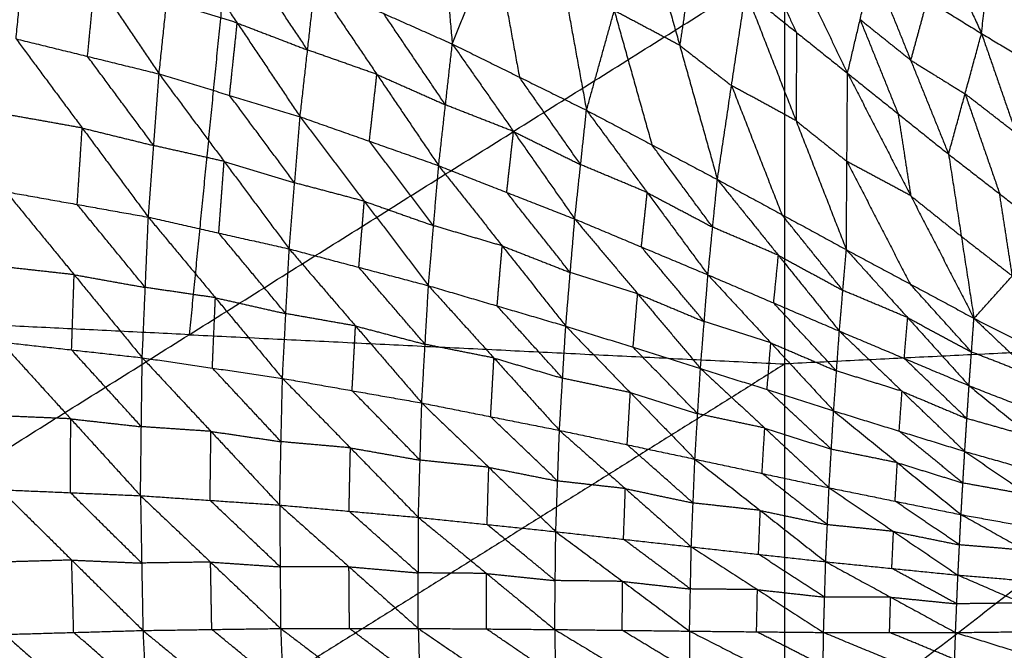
# Model space of a CAD drawing. Header units: millimetres. Extents: x -106 to 110, y -96 to 120.
# Tile 442 of 656: x -4.47 to 3.62, y -87.03 to -81.85. Entities that reach past the tile are written whole.
import ezdxf

# ---------------------------------------------------------------- set-up
doc = ezdxf.new("R2010")
doc.units = ezdxf.units.MM
doc.header["$MEASUREMENT"] = 0
doc.layers.add('Default', color=7, linetype='Continuous', true_color=0x000000)

msp = doc.modelspace()

# ---------------------------------------------------------------- linework, layer by layer
at = {"layer": 'Default'}
for points in [[(-1.125, -79.7146, 5.7453), (-1.0203, -80.881, 5.5409), (-0.9157, -82.0475, 5.3365)], [(2.6493, -80.2223, 4.1531), (3.0426, -81.0918, 4.7527), (3.436, -81.9614, 5.3523)], [(-0.9157, -82.0475, 5.3365), (-0.5715, -81.1824, 5.6506), (-0.2273, -80.3172, 5.9646)], [(-0.2273, -80.3172, 5.9646), (-0.0198, -81.4548, 5.8228), (0.1877, -82.5925, 5.681)], [(3.436, -81.9614, 5.3523), (3.5093, -81.2963, 4.7377), (3.5825, -80.6312, 4.1231)], [(3.5825, -80.6312, 4.1231), (3.9589, -81.5658, 4.7903), (4.3354, -82.5005, 5.4574)], [(-4.5031, -82.0051, 4.5064), (-4.4417, -81.3707, 4.5302), (-4.3802, -80.7362, 4.5541)], [(-4.3802, -80.7362, 4.5541), (-3.8537, -81.5149, 4.6398), (-3.3272, -82.2935, 4.7255)], [(1.6386, -80.8472, 5.1528), (1.9863, -81.5676, 5.947), (2.3341, -82.288, 6.7411)], [(0.1877, -82.5925, 5.681), (0.4158, -81.7735, 5.9435), (0.6439, -80.9546, 6.206)], [(0.6439, -80.9546, 6.206), (0.954, -82.0585, 6.1313), (1.2641, -83.1624, 6.0565)], [(1.8192, -87.9899, 12.0172), (6.3928, -84.4545, 10.5669), (10.9665, -80.919, 9.1165)], [(-3.3272, -82.2935, 4.7255), (-3.2642, -81.6985, 4.7469), (-3.2012, -81.1034, 4.7684)], [(-3.2012, -81.1034, 4.7684), (-2.6843, -81.8748, 4.8802), (-2.1674, -82.6463, 4.9921)], [(-2.7545, -81.1437, 9.1165), (-2.9168, -82.7911, 9.8417), (-3.079, -84.4385, 10.5669)], [(-0.5715, -81.1824, 5.6506), (-0.4677, -81.7512, 5.5796), (-0.364, -82.32, 5.5087)], [(1.0703, -81.2858, 6.3364), (1.0121, -81.6721, 6.2338), (0.954, -82.0585, 6.1313)], [(1.5676, -81.2321, 5.8098), (1.7415, -81.5923, 6.2069), (1.9154, -81.9525, 6.6039)], [(-2.1057, -82.0966, 5.0115), (-2.3641, -81.7108, 4.9556), (-2.6226, -81.3251, 4.8996)], [(-7.9772, -87.5087, 12.0172), (-3.079, -84.4385, 10.5669), (1.8192, -81.3684, 9.1165)], [(1.8192, -87.9899, 12.0172), (1.8192, -84.6791, 10.5669), (1.8192, -81.3684, 9.1165)], [(2.3341, -82.288, 6.7411), (2.4375, -81.8475, 5.9956), (2.5409, -81.407, 5.2501)], [(2.5409, -81.407, 5.2501), (2.8531, -82.1805, 6.1371), (3.1652, -82.9539, 7.024)], [(2.5409, -81.407, 5.2501), (2.9885, -81.6842, 5.3012), (3.436, -81.9614, 5.3523)], [(-3.9151, -82.1493, 4.6159), (-3.8844, -81.8321, 4.6279), (-3.8537, -81.5149, 4.6398)], [(-2.1674, -82.6463, 4.9921), (-2.1057, -82.0966, 5.0115), (-2.0439, -81.5469, 5.0309)], [(-2.0439, -81.5469, 5.0309), (-1.5359, -82.2976, 5.1667), (-1.0279, -83.0483, 5.3026)], [(-2.0439, -81.5469, 5.0309), (-1.4798, -81.7972, 5.1837), (-0.9157, -82.0475, 5.3365)], [(1.2641, -83.1624, 6.0565), (1.3803, -82.3897, 6.2616), (1.4966, -81.617, 6.4668)], [(1.4966, -81.617, 6.4668), (1.9104, -82.6781, 6.4605), (2.3243, -83.7391, 6.4542)], [(1.4966, -81.617, 6.4668), (1.9154, -81.9525, 6.6039), (2.3341, -82.288, 6.7411)], [(2.9885, -81.6842, 5.3012), (2.9208, -81.9323, 5.7191), (2.8531, -82.1805, 6.1371)], [(-2.6843, -81.8748, 4.8802), (-2.9743, -81.7867, 4.8136), (-3.2642, -81.6985, 4.7469)], [(-0.9718, -82.5479, 5.3196), (-1.2258, -82.1726, 5.2516), (-1.4798, -81.7972, 5.1837)], [(0.4158, -81.7735, 5.9435), (0.5709, -82.3255, 5.9061), (0.7259, -82.8774, 5.8687)], [(0.954, -82.0585, 6.1313), (0.6849, -81.916, 6.0374), (0.4158, -81.7735, 5.9435)], [(2.4375, -81.8475, 5.9956), (2.5936, -82.2342, 6.4391), (2.7496, -82.621, 6.8826)], [(2.8531, -82.1805, 6.1371), (2.6453, -82.014, 6.0663), (2.4375, -81.8475, 5.9956)], [(-2.7473, -82.4699, 4.8588), (-2.7158, -82.1724, 4.8695), (-2.6843, -81.8748, 4.8802)], [(-2.6843, -81.8748, 4.8802), (-2.395, -81.9857, 4.9459), (-2.1057, -82.0966, 5.0115)], [(-4.5031, -82.0051, 4.5064), (-3.959, -82.7385, 4.6862), (-3.415, -83.4719, 4.8659)], [(-4.5031, -82.0051, 4.5064), (-3.9151, -82.1493, 4.6159), (-3.3272, -82.2935, 4.7255)], [(1.9154, -81.9525, 6.6039), (1.9129, -82.3153, 6.5322), (1.9104, -82.6781, 6.4605)], [(3.1652, -82.9539, 7.024), (3.3006, -82.4576, 6.1882), (3.436, -81.9614, 5.3523)], [(3.436, -81.9614, 5.3523), (3.7205, -82.7835, 6.3323), (4.005, -83.6057, 7.3124)], [(3.436, -81.9614, 5.3523), (3.8857, -82.2309, 5.4049), (4.3354, -82.5005, 5.4574)], [(-1.0279, -83.0483, 5.3026), (-0.9718, -82.5479, 5.3196), (-0.9157, -82.0475, 5.3365)], [(-0.9157, -82.0475, 5.3365), (-0.4122, -82.7674, 5.4946), (0.0913, -83.4873, 5.6527)], [(-0.9157, -82.0475, 5.3365), (-0.364, -82.32, 5.5087), (0.1877, -82.5925, 5.681)], [(0.954, -82.0585, 6.1313), (1.1672, -82.2241, 6.1964), (1.3803, -82.3897, 6.2616)], [(-3.3711, -82.8827, 4.7957), (-3.6431, -82.516, 4.7058), (-3.9151, -82.1493, 4.6159)], [(-1.5359, -82.2976, 5.1667), (-1.8208, -82.1971, 5.0891), (-2.1057, -82.0966, 5.0115)], [(2.8531, -82.1805, 6.1371), (3.0768, -82.319, 6.1626), (3.3006, -82.4576, 6.1882)], [(-3.415, -83.4719, 4.8659), (-3.3711, -82.8827, 4.7957), (-3.3272, -82.2935, 4.7255)], [(-3.3272, -82.2935, 4.7255), (-2.7919, -83.0134, 4.9238), (-2.2566, -83.7332, 5.1221)], [(-3.3272, -82.2935, 4.7255), (-2.7473, -82.4699, 4.8588), (-2.1674, -82.6463, 4.9921)], [(-1.5977, -82.8473, 5.1474), (-1.5668, -82.5724, 5.157), (-1.5359, -82.2976, 5.1667)], [(-1.5359, -82.2976, 5.1667), (-1.2539, -82.4227, 5.2431), (-0.9718, -82.5479, 5.3196)], [(0.1395, -83.0399, 5.6668), (-0.1122, -82.68, 5.5878), (-0.364, -82.32, 5.5087)], [(2.3243, -83.7391, 6.4542), (2.3292, -83.0136, 6.5977), (2.3341, -82.288, 6.7411)], [(2.3341, -82.288, 6.7411), (2.7496, -82.621, 6.8826), (3.1652, -82.9539, 7.024)], [(2.3341, -82.288, 6.7411), (2.8539, -83.296, 6.8007), (3.3736, -84.3039, 6.8603)], [(1.3803, -82.3897, 6.2616), (1.5873, -82.9202, 6.2585), (1.7942, -83.4507, 6.2554)], [(1.9104, -82.6781, 6.4605), (1.6454, -82.5339, 6.3611), (1.3803, -82.3897, 6.2616)], [(-2.212, -83.1897, 5.0571), (-2.4796, -82.8298, 4.9579), (-2.7473, -82.4699, 4.8588)], [(3.3006, -82.4576, 6.1882), (3.4428, -82.8687, 6.6782), (3.5851, -83.2798, 7.1682)], [(3.7205, -82.7835, 6.3323), (3.5106, -82.6206, 6.2602), (3.3006, -82.4576, 6.1882)], [(-0.4122, -82.7674, 5.4946), (-0.692, -82.6577, 5.4071), (-0.9718, -82.5479, 5.3196)], [(-3.959, -82.7385, 4.6862), (-4.2516, -82.6862, 4.6336), (-4.5441, -82.634, 4.581)], [(-2.2566, -83.7332, 5.1221), (-2.212, -83.1897, 5.0571), (-2.1674, -82.6463, 4.9921)], [(-2.1674, -82.6463, 4.9921), (-1.6394, -83.341, 5.2069), (-1.1115, -84.0357, 5.4217)], [(-2.1674, -82.6463, 4.9921), (-1.5977, -82.8473, 5.1474), (-1.0279, -83.0483, 5.3026)], [(0.0913, -83.4873, 5.6527), (0.1395, -83.0399, 5.6668), (0.1877, -82.5925, 5.681)], [(0.1877, -82.5925, 5.681), (0.6871, -83.2695, 5.8578), (1.1866, -83.9465, 6.0347)], [(0.1877, -82.5925, 5.681), (0.7259, -82.8774, 5.8687), (1.2641, -83.1624, 6.0565)], [(2.7496, -82.621, 6.8826), (2.8017, -82.9585, 6.8416), (2.8539, -83.296, 6.8007)], [(-4, -83.3673, 4.7607), (-3.9795, -83.0529, 4.7234), (-3.959, -82.7385, 4.6862)], [(-3.959, -82.7385, 4.6862), (-3.6651, -82.8106, 4.7409), (-3.3711, -82.8827, 4.7957)], [(1.9104, -82.6781, 6.4605), (2.1198, -82.8458, 6.5291), (2.3292, -83.0136, 6.5977)], [(-0.4683, -83.2678, 5.4776), (-0.4402, -83.0176, 5.4861), (-0.4122, -82.7674, 5.4946)], [(-0.4122, -82.7674, 5.4946), (-0.1363, -82.9037, 5.5807), (0.1395, -83.0399, 5.6668)], [(-2.7919, -83.0134, 4.9238), (-3.0815, -82.948, 4.8597), (-3.3711, -82.8827, 4.7957)], [(-1.0697, -83.542, 5.3622), (-1.3337, -83.1946, 5.2548), (-1.5977, -82.8473, 5.1474)], [(1.2253, -83.5544, 6.0456), (0.9756, -83.2159, 5.9572), (0.7259, -82.8774, 5.8687)], [(3.1652, -82.9539, 7.024), (3.2694, -83.6289, 6.9422), (3.3736, -84.3039, 6.8603)], [(3.1652, -82.9539, 7.024), (3.5851, -83.2798, 7.1682), (4.005, -83.6057, 7.3124)], [(-2.8358, -83.6025, 4.994), (-2.8139, -83.3079, 4.9589), (-2.7919, -83.0134, 4.9238)], [(-2.7919, -83.0134, 4.9238), (-2.502, -83.1015, 4.9904), (-2.212, -83.1897, 5.0571)], [(-1.1115, -84.0357, 5.4217), (-1.0697, -83.542, 5.3622), (-1.0279, -83.0483, 5.3026)], [(-1.0279, -83.0483, 5.3026), (-0.5053, -83.7082, 5.5317), (0.0173, -84.3681, 5.7607)], [(-1.0279, -83.0483, 5.3026), (-0.4683, -83.2678, 5.4776), (0.0913, -83.4873, 5.6527)], [(0.6871, -83.2695, 5.8578), (0.4133, -83.1547, 5.7623), (0.1395, -83.0399, 5.6668)], [(2.3292, -83.0136, 6.5977), (2.5891, -83.5175, 6.6275), (2.8489, -84.0215, 6.6573)], [(2.8539, -83.296, 6.8007), (2.5915, -83.1548, 6.6992), (2.3292, -83.0136, 6.5977)], [(-1.6394, -83.341, 5.2069), (-1.9257, -83.2653, 5.132), (-2.212, -83.1897, 5.0571)], [(1.1866, -83.9465, 6.0347), (1.2253, -83.5544, 6.0456), (1.2641, -83.1624, 6.0565)], [(1.2641, -83.1624, 6.0565), (1.7657, -83.7858, 6.2479), (2.2673, -84.4092, 6.4392)], [(1.2641, -83.1624, 6.0565), (1.7942, -83.4507, 6.2554), (2.3243, -83.7391, 6.4542)], [(-4.5851, -83.2628, 4.6555), (-4.0252, -83.9454, 4.918), (-3.4654, -84.6281, 5.1805)], [(-4.5851, -83.2628, 4.6555), (-4, -83.3673, 4.7607), (-3.415, -83.4719, 4.8659)], [(0.0543, -83.9277, 5.7067), (-0.207, -83.5977, 5.5922), (-0.4683, -83.2678, 5.4776)], [(0.6389, -83.7169, 5.8437), (0.663, -83.4932, 5.8508), (0.6871, -83.2695, 5.8578)], [(0.6871, -83.2695, 5.8578), (0.9562, -83.4119, 5.9517), (1.2253, -83.5544, 6.0456)], [(2.8539, -83.296, 6.8007), (3.0616, -83.4625, 6.8714), (3.2694, -83.6289, 6.9422)], [(3.6893, -83.9548, 7.0863), (3.6372, -83.6173, 7.1273), (3.5851, -83.2798, 7.1682)], [(-3.4402, -84.05, 5.0232), (-3.7201, -83.7087, 4.8919), (-4, -83.3673, 4.7607)], [(-1.6841, -83.8844, 5.2719), (-1.6618, -83.6127, 5.2394), (-1.6394, -83.341, 5.2069)], [(-1.6394, -83.341, 5.2069), (-1.3546, -83.4415, 5.2846), (-1.0697, -83.542, 5.3622)], [(-3.4654, -84.6281, 5.1805), (-3.4402, -84.05, 5.0232), (-3.415, -83.4719, 4.8659)], [(-3.415, -83.4719, 4.8659), (-2.8636, -84.1348, 5.1392), (-2.3123, -84.7978, 5.4126)], [(-3.415, -83.4719, 4.8659), (-2.8358, -83.6025, 4.994), (-2.2566, -83.7332, 5.1221)], [(2.2958, -84.0742, 6.4467), (2.045, -83.7625, 6.3511), (1.7942, -83.4507, 6.2554)], [(-0.5053, -83.7082, 5.5317), (-0.7875, -83.6251, 5.4469), (-1.0697, -83.542, 5.3622)], [(0.0173, -84.3681, 5.7607), (0.0543, -83.9277, 5.7067), (0.0913, -83.4873, 5.6527)], [(0.0913, -83.4873, 5.6527), (0.6082, -84.1016, 5.8921), (1.125, -84.7159, 6.1316)], [(0.0913, -83.4873, 5.6527), (0.6389, -83.7169, 5.8437), (1.1866, -83.9465, 6.0347)], [(-2.2845, -84.2655, 5.2673), (-2.5601, -83.934, 5.1307), (-2.8358, -83.6025, 4.994)], [(1.7657, -83.7858, 6.2479), (1.4955, -83.6701, 6.1467), (1.2253, -83.5544, 6.0456)], [(3.2694, -83.6289, 6.9422), (3.4793, -83.7919, 7.0143), (3.6893, -83.9548, 7.0863)], [(3.3736, -84.3039, 6.8603), (3.6893, -83.9548, 7.0863), (4.005, -83.6057, 7.3124)], [(-0.5471, -84.2019, 5.5912), (-0.5262, -83.955, 5.5614), (-0.5053, -83.7082, 5.5317)], [(-0.5053, -83.7082, 5.5317), (-0.2255, -83.8179, 5.6192), (0.0543, -83.9277, 5.7067)], [(-2.3123, -84.7978, 5.4126), (-2.2845, -84.2655, 5.2673), (-2.2566, -83.7332, 5.1221)], [(-2.2566, -83.7332, 5.1221), (-1.7117, -84.3667, 5.4043), (-1.1668, -85.0002, 5.6865)], [(-2.2566, -83.7332, 5.1221), (-1.6841, -83.8844, 5.2719), (-1.1115, -84.0357, 5.4217)], [(1.1558, -84.3312, 6.0831), (0.8974, -84.024, 5.9634), (0.6389, -83.7169, 5.8437)], [(1.7269, -84.1779, 6.237), (1.7463, -83.9818, 6.2424), (1.7657, -83.7858, 6.2479)], [(1.7657, -83.7858, 6.2479), (2.0308, -83.93, 6.3473), (2.2958, -84.0742, 6.4467)], [(2.2673, -84.4092, 6.4392), (2.2958, -84.0742, 6.4467), (2.3243, -83.7391, 6.4542)], [(2.3243, -83.7391, 6.4542), (2.8289, -84.2986, 6.6522), (3.3336, -84.8581, 6.8501)], [(2.3243, -83.7391, 6.4542), (2.8489, -84.0215, 6.6573), (3.3736, -84.3039, 6.8603)], [(-4.0252, -83.9454, 4.918), (-4.3156, -83.9131, 4.8706), (-4.606, -83.8807, 4.8233)], [(-4.0462, -84.5634, 5.0858), (-4.0357, -84.2544, 5.0019), (-4.0252, -83.9454, 4.918)], [(-4.0252, -83.9454, 4.918), (-3.7327, -83.9977, 4.9706), (-3.4402, -84.05, 5.0232)], [(-1.1392, -84.5179, 5.5541), (-1.4116, -84.2012, 5.413), (-1.6841, -83.8844, 5.2719)], [(0.6082, -84.1016, 5.8921), (0.3312, -84.0147, 5.7994), (0.0543, -83.9277, 5.7067)], [(1.125, -84.7159, 6.1316), (1.1558, -84.3312, 6.0831), (1.1866, -83.9465, 6.0347)], [(1.1866, -83.9465, 6.0347), (1.7033, -84.5056, 6.2798), (2.22, -85.0648, 6.5249)], [(1.1866, -83.9465, 6.0347), (1.7269, -84.1779, 6.237), (2.2673, -84.4092, 6.4392)], [(-1.1668, -85.0002, 5.6865), (-1.1392, -84.5179, 5.5541), (-1.1115, -84.0357, 5.4217)], [(-1.1115, -84.0357, 5.4217), (-0.5731, -84.6306, 5.71), (-0.0347, -85.2256, 5.9983)], [(-1.1115, -84.0357, 5.4217), (-0.5471, -84.2019, 5.5912), (0.0173, -84.3681, 5.7607)], [(3.3536, -84.581, 6.8552), (3.1013, -84.3013, 6.7563), (2.8489, -84.0215, 6.6573)], [(-2.8636, -84.1348, 5.1392), (-3.1519, -84.0924, 5.0812), (-3.4402, -84.05, 5.0232)], [(0.5711, -84.542, 5.9462), (0.5897, -84.3218, 5.9191), (0.6082, -84.1016, 5.8921)], [(0.6082, -84.1016, 5.8921), (0.882, -84.2164, 5.9876), (1.1558, -84.3312, 6.0831)], [(2.8289, -84.2986, 6.6522), (2.5624, -84.1864, 6.5495), (2.2958, -84.0742, 6.4467)], [(-2.8889, -84.713, 5.2965), (-2.8763, -84.4239, 5.2179), (-2.8636, -84.1348, 5.1392)], [(-2.8636, -84.1348, 5.1392), (-2.5741, -84.2002, 5.2033), (-2.2845, -84.2655, 5.2673)], [(2.2437, -84.737, 6.4821), (1.9853, -84.4574, 6.3595), (1.7269, -84.1779, 6.237)], [(-3.079, -84.4385, 10.5669), (-5.3658, -84.3262, 10.5669), (-7.6527, -84.2138, 10.5669)], [(-1.7117, -84.3667, 5.4043), (-1.9981, -84.3161, 5.3358), (-2.2845, -84.2655, 5.2673)], [(-0.0087, -84.7968, 5.8795), (-0.2779, -84.4993, 5.7354), (-0.5471, -84.2019, 5.5912)], [(1.7033, -84.5056, 6.2798), (1.4295, -84.4184, 6.1815), (1.1558, -84.3312, 6.0831)], [(2.8004, -84.6337, 6.6447), (2.8147, -84.4661, 6.6484), (2.8289, -84.2986, 6.6522)], [(2.8289, -84.2986, 6.6522), (3.0913, -84.4398, 6.7537), (3.3536, -84.581, 6.8552)], [(3.3336, -84.8581, 6.8501), (3.3536, -84.581, 6.8552), (3.3736, -84.3039, 6.8603)], [(3.3736, -84.3039, 6.8603), (3.8843, -84.7888, 7.0567), (4.395, -85.2736, 7.253)], [(3.3736, -84.3039, 6.8603), (3.8971, -84.5687, 7.0604), (4.4207, -84.8335, 7.2604)], [(-3.079, -84.4385, 10.5669), (-0.6299, -84.5588, 10.5669), (1.8192, -84.6791, 10.5669)], [(-1.7396, -84.899, 5.5495), (-1.7256, -84.6328, 5.4769), (-1.7117, -84.3667, 5.4043)], [(-1.7117, -84.3667, 5.4043), (-1.4254, -84.4423, 5.4792), (-1.1392, -84.5179, 5.5541)], [(-0.0347, -85.2256, 5.9983), (-0.0087, -84.7968, 5.8795), (0.0173, -84.3681, 5.7607)], [(0.0173, -84.3681, 5.7607), (0.5483, -84.9151, 6.0509), (1.0793, -85.4621, 6.3412)], [(0.0173, -84.3681, 5.7607), (0.5711, -84.542, 5.9462), (1.125, -84.7159, 6.1316)], [(2.22, -85.0648, 6.5249), (2.2437, -84.737, 6.4821), (2.2673, -84.4092, 6.4392)], [(2.2673, -84.4092, 6.4392), (2.7827, -84.904, 6.6811), (3.2981, -85.3988, 6.923)], [(2.2673, -84.4092, 6.4392), (2.8004, -84.6337, 6.6447), (3.3336, -84.8581, 6.8501)], [(-4.627, -84.4986, 4.9911), (-4.0534, -85.1306, 5.3185), (-3.4798, -85.7627, 5.6459)], [(-4.627, -84.4986, 4.9911), (-4.0462, -84.5634, 5.0858), (-3.4654, -84.6281, 5.1805)], [(-0.5731, -84.6306, 5.71), (-0.8561, -84.5743, 5.6321), (-1.1392, -84.5179, 5.5541)], [(1.6725, -84.8904, 6.3282), (1.6879, -84.698, 6.304), (1.7033, -84.5056, 6.2798)], [(1.7033, -84.5056, 6.2798), (1.9735, -84.6213, 6.3809), (2.2437, -84.737, 6.4821)], [(6.3928, -84.4545, 10.5669), (4.106, -84.5668, 10.5669), (1.8192, -84.6791, 10.5669)], [(-3.4726, -85.1954, 5.4132), (-3.7594, -84.8794, 5.2495), (-4.0462, -84.5634, 5.0858)], [(1.1021, -85.089, 6.2364), (0.8366, -84.8155, 6.0913), (0.5711, -84.542, 5.9462)], [(3.8843, -84.7888, 7.0567), (3.6189, -84.6849, 6.956), (3.3536, -84.581, 6.8552)], [(-3.4798, -85.7627, 5.6459), (-3.4726, -85.1954, 5.4132), (-3.4654, -84.6281, 5.1805)], [(-3.4654, -84.6281, 5.1805), (-2.9004, -85.234, 5.5111), (-2.3354, -85.8399, 5.8417)], [(-3.4654, -84.6281, 5.1805), (-2.8889, -84.713, 5.2965), (-2.3123, -84.7978, 5.4126)], [(1.8192, -84.6791, 10.5669), (-0.6299, -86.2142, 11.292), (-3.079, -87.7493, 12.0172)], [(-0.6007, -85.1129, 5.8424), (-0.5869, -84.8718, 5.7762), (-0.5731, -84.6306, 5.71)], [(-0.5731, -84.6306, 5.71), (-0.2909, -84.7137, 5.7948), (-0.0087, -84.7968, 5.8795)], [(3.3159, -85.1284, 6.8866), (3.0581, -84.881, 6.7656), (2.8004, -84.6337, 6.6447)], [(-2.3238, -85.3188, 5.6271), (-2.6063, -85.0159, 5.4618), (-2.8889, -84.713, 5.2965)], [(1.0793, -85.4621, 6.3412), (1.1021, -85.089, 6.2364), (1.125, -84.7159, 6.1316)], [(1.125, -84.7159, 6.1316), (1.6537, -85.2068, 6.4187), (2.1824, -85.6976, 6.7059)], [(1.125, -84.7159, 6.1316), (1.6725, -84.8904, 6.3282), (2.22, -85.0648, 6.5249)], [(2.7827, -84.904, 6.6811), (2.5132, -84.8205, 6.5816), (2.2437, -84.737, 6.4821)], [(-2.3354, -85.8399, 5.8417), (-2.3238, -85.3188, 5.6271), (-2.3123, -84.7978, 5.4126)], [(-2.3123, -84.7978, 5.4126), (-1.7535, -85.3695, 5.7445), (-1.1946, -85.9412, 6.0764)], [(-2.3123, -84.7978, 5.4126), (-1.7396, -84.899, 5.5495), (-1.1668, -85.0002, 5.6865)], [(0.5483, -84.9151, 6.0509), (0.2698, -84.856, 5.9652), (-0.0087, -84.7968, 5.8795)], [(-1.1807, -85.4707, 5.8814), (-1.4601, -85.1848, 5.7155), (-1.7396, -84.899, 5.5495)], [(0.5223, -85.3438, 6.1697), (0.5353, -85.1295, 6.1103), (0.5483, -84.9151, 6.0509)], [(0.5483, -84.9151, 6.0509), (0.8252, -85.002, 6.1437), (1.1021, -85.089, 6.2364)], [(2.2012, -85.3812, 6.6154), (1.9369, -85.1358, 6.4718), (1.6725, -84.8904, 6.3282)], [(2.7591, -85.2318, 6.7239), (2.7709, -85.0679, 6.7025), (2.7827, -84.904, 6.6811)], [(2.7827, -84.904, 6.6811), (3.0493, -85.0162, 6.7838), (3.3159, -85.1284, 6.8866)], [(3.2981, -85.3988, 6.923), (3.3159, -85.1284, 6.8866), (3.3336, -84.8581, 6.8501)], [(3.3336, -84.8581, 6.8501), (3.8517, -85.2803, 7.0812), (4.3698, -85.7025, 7.3122)], [(3.3336, -84.8581, 6.8501), (3.8643, -85.0658, 7.0516), (4.395, -85.2736, 7.253)], [(-1.1946, -85.9412, 6.0764), (-1.1807, -85.4707, 5.8814), (-1.1668, -85.0002, 5.6865)], [(-1.1668, -85.0002, 5.6865), (-0.6159, -85.5295, 6.0165), (-0.0649, -86.0588, 6.3465)], [(-1.1668, -85.0002, 5.6865), (-0.6007, -85.1129, 5.8424), (-0.0347, -85.2256, 5.9983)], [(1.6537, -85.2068, 6.4187), (1.3779, -85.1479, 6.3276), (1.1021, -85.089, 6.2364)], [(2.1824, -85.6976, 6.7059), (2.2012, -85.3812, 6.6154), (2.22, -85.0648, 6.5249)], [(2.22, -85.0648, 6.5249), (2.7438, -85.4917, 6.7997), (3.2675, -85.9185, 7.0746)], [(2.22, -85.0648, 6.5249), (2.7591, -85.2318, 6.7239), (3.2981, -85.3988, 6.923)], [(-4.0534, -85.1306, 5.3185), (-4.3412, -85.1183, 5.2791), (-4.6289, -85.1061, 5.2398)], [(-4.0553, -85.7381, 5.5672), (-4.0544, -85.4344, 5.4428), (-4.0534, -85.1306, 5.3185)], [(-4.0534, -85.1306, 5.3185), (-3.763, -85.163, 5.3658), (-3.4726, -85.1954, 5.4132)], [(-0.0498, -85.6422, 6.1724), (-0.3253, -85.3776, 6.0074), (-0.6007, -85.1129, 5.8424)], [(3.8517, -85.2803, 7.0812), (3.5838, -85.2044, 6.9839), (3.3159, -85.1284, 6.8866)], [(-2.9004, -85.234, 5.5111), (-3.1865, -85.2147, 5.4621), (-3.4726, -85.1954, 5.4132)], [(-2.9076, -85.8013, 5.7438), (-2.904, -85.5176, 5.6274), (-2.9004, -85.234, 5.5111)], [(-2.9004, -85.234, 5.5111), (-2.6121, -85.2764, 5.5691), (-2.3238, -85.3188, 5.6271)], [(-0.0649, -86.0588, 6.3465), (-0.0498, -85.6422, 6.1724), (-0.0347, -85.2256, 5.9983)], [(-0.0347, -85.2256, 5.9983), (0.5074, -85.7046, 6.3221), (1.0494, -86.1836, 6.646)], [(-0.0347, -85.2256, 5.9983), (0.5223, -85.3438, 6.1697), (1.0793, -85.4621, 6.3412)], [(1.6308, -85.5799, 6.5235), (1.6423, -85.3933, 6.4711), (1.6537, -85.2068, 6.4187)], [(1.6537, -85.2068, 6.4187), (1.9275, -85.294, 6.5171), (2.2012, -85.3812, 6.6154)], [(3.2828, -85.6587, 6.9988), (3.0209, -85.4452, 6.8614), (2.7591, -85.2318, 6.7239)], [(-1.7535, -85.3695, 5.7445), (-2.0386, -85.3442, 5.6858), (-2.3238, -85.3188, 5.6271)], [(-1.765, -85.8905, 5.959), (-1.7592, -85.63, 5.8517), (-1.7535, -85.3695, 5.7445)], [(-1.7535, -85.3695, 5.7445), (-1.4671, -85.4201, 5.8129), (-1.1807, -85.4707, 5.8814)], [(1.0643, -85.8229, 6.4936), (0.7933, -85.5833, 6.3317), (0.5223, -85.3438, 6.1697)], [(2.7438, -85.4917, 6.7997), (2.4725, -85.4365, 6.7075), (2.2012, -85.3812, 6.6154)], [(3.2675, -85.9185, 7.0746), (3.2828, -85.6587, 6.9988), (3.2981, -85.3988, 6.923)], [(3.2981, -85.3988, 6.923), (3.8219, -85.7561, 7.1788), (4.3456, -86.1134, 7.4346)], [(3.2981, -85.3988, 6.923), (3.834, -85.5506, 7.1176), (4.3698, -85.7025, 7.3122)], [(-0.6159, -85.5295, 6.0165), (-0.8983, -85.5001, 5.9489), (-1.1807, -85.4707, 5.8814)], [(1.0494, -86.1836, 6.646), (1.0643, -85.8229, 6.4936), (1.0793, -85.4621, 6.3412)], [(1.0793, -85.4621, 6.3412), (1.617, -85.8842, 6.6538), (2.1547, -86.3064, 6.9665)], [(1.0793, -85.4621, 6.3412), (1.6308, -85.5799, 6.5235), (2.1824, -85.6976, 6.7059)], [(2.725, -85.8081, 6.8902), (2.7344, -85.6499, 6.845), (2.7438, -85.4917, 6.7997)], [(2.7438, -85.4917, 6.7997), (3.0133, -85.5752, 6.8993), (3.2828, -85.6587, 6.9988)], [(-0.6297, -86, 6.2114), (-0.6228, -85.7647, 6.1139), (-0.6159, -85.5295, 6.0165)], [(-0.6159, -85.5295, 6.0165), (-0.3328, -85.5859, 6.0944), (-0.0498, -85.6422, 6.1724)], [(0.5074, -85.7046, 6.3221), (0.2288, -85.6734, 6.2473), (-0.0498, -85.6422, 6.1724)], [(2.1686, -86.002, 6.8362), (1.8997, -85.7909, 6.6799), (1.6308, -85.5799, 6.5235)], [(3.8219, -85.7561, 7.1788), (3.5523, -85.7074, 7.0888), (3.2828, -85.6587, 6.9988)], [(-4.6308, -85.7135, 5.4885), (-4.0553, -85.7381, 5.5672), (-3.4798, -85.7627, 5.6459)], [(-4.6308, -85.7135, 5.4885), (-4.0453, -86.2925, 5.8647), (-3.4599, -86.8714, 6.2409)], [(-3.4699, -86.317, 5.9434), (-3.7626, -86.0276, 5.7553), (-4.0553, -85.7381, 5.5672)], [(0.4922, -86.1212, 6.4962), (0.4998, -85.9129, 6.4092), (0.5074, -85.7046, 6.3221)], [(0.5074, -85.7046, 6.3221), (0.7858, -85.7637, 6.4079), (1.0643, -85.8229, 6.4936)], [(2.1547, -86.3064, 6.9665), (2.1686, -86.002, 6.8362), (2.1824, -85.6976, 6.7059)], [(2.1824, -85.6976, 6.7059), (2.7122, -86.0569, 6.9983), (3.2421, -86.4161, 7.2907)], [(2.1824, -85.6976, 6.7059), (2.725, -85.8081, 6.8902), (3.2675, -85.9185, 7.0746)], [(-3.4798, -85.7627, 5.6459), (-3.4699, -86.317, 5.9434), (-3.4599, -86.8714, 6.2409)], [(-3.4798, -85.7627, 5.6459), (-2.9076, -85.8013, 5.7438), (-2.3354, -85.8399, 5.8417)], [(-3.4798, -85.7627, 5.6459), (-2.9035, -86.3089, 6.0176), (-2.3272, -86.8552, 6.3894)], [(-2.3313, -86.3476, 6.1155), (-2.6194, -86.0744, 5.9297), (-2.9076, -85.8013, 5.7438)], [(3.2548, -86.1673, 7.1826), (2.9899, -85.9877, 7.0364), (2.725, -85.8081, 6.8902)], [(-2.3354, -85.8399, 5.8417), (-2.3313, -86.3476, 6.1155), (-2.3272, -86.8552, 6.3894)], [(-2.3354, -85.8399, 5.8417), (-1.7655, -86.3471, 6.207), (-1.1957, -86.8543, 6.5723)], [(-2.3354, -85.8399, 5.8417), (-1.765, -85.8905, 5.959), (-1.1946, -85.9412, 6.0764)], [(-1.1951, -86.3977, 6.3244), (-1.4801, -86.1441, 6.1417), (-1.765, -85.8905, 5.959)], [(1.617, -85.8842, 6.6538), (1.3407, -85.8535, 6.5737), (1.0643, -85.8229, 6.4936)], [(1.602, -86.245, 6.8062), (1.6095, -86.0646, 6.73), (1.617, -85.8842, 6.6538)], [(1.617, -85.8842, 6.6538), (1.8928, -85.9431, 6.745), (2.1686, -86.002, 6.8362)], [(-1.1957, -86.8543, 6.5723), (-1.1951, -86.3977, 6.3244), (-1.1946, -85.9412, 6.0764)], [(-1.1946, -85.9412, 6.0764), (-0.6342, -86.4024, 6.4319), (-0.0738, -86.8636, 6.7874)], [(-1.1946, -85.9412, 6.0764), (-0.6297, -86, 6.2114), (-0.0649, -86.0588, 6.3465)], [(3.2421, -86.4161, 7.2907), (3.2548, -86.1673, 7.1826), (3.2675, -85.9185, 7.0746)], [(3.2675, -85.9185, 7.0746), (3.7952, -86.2118, 7.341), (4.3229, -86.5051, 7.6075)], [(3.2675, -85.9185, 7.0746), (3.8066, -86.016, 7.2546), (4.3456, -86.1134, 7.4346)], [(-0.0693, -86.4612, 6.567), (-0.3495, -86.2306, 6.3892), (-0.6297, -86, 6.2114)], [(-0.0738, -86.8636, 6.7874), (-0.0693, -86.4612, 6.567), (-0.0649, -86.0588, 6.3465)], [(-0.0649, -86.0588, 6.3465), (0.4851, -86.4678, 6.688), (1.0351, -86.8767, 7.0295)], [(-0.0649, -86.0588, 6.3465), (0.4922, -86.1212, 6.4962), (1.0494, -86.1836, 6.646)], [(2.7122, -86.0569, 6.9983), (2.4404, -86.0294, 6.9172), (2.1686, -86.002, 6.8362)], [(2.6984, -86.3612, 7.1286), (2.7053, -86.209, 7.0635), (2.7122, -86.0569, 6.9983)], [(2.7122, -86.0569, 6.9983), (2.9835, -86.1121, 7.0905), (3.2548, -86.1673, 7.1826)], [(1.0422, -86.5302, 6.8378), (0.7672, -86.3257, 6.667), (0.4922, -86.1212, 6.4962)], [(1.0351, -86.8767, 7.0295), (1.0422, -86.5302, 6.8378), (1.0494, -86.1836, 6.646)], [(1.0494, -86.1836, 6.646), (1.5933, -86.5356, 6.9688), (2.1372, -86.8876, 7.2915)], [(1.0494, -86.1836, 6.646), (1.602, -86.245, 6.8062), (2.1547, -86.3064, 6.9665)], [(3.7952, -86.2118, 7.341), (3.525, -86.1896, 7.2618), (3.2548, -86.1673, 7.1826)], [(-4.0453, -86.2925, 5.8647), (-4.3299, -86.3006, 5.8358), (-4.6145, -86.3087, 5.8069)], [(-4.029, -86.8876, 6.1831), (-4.0372, -86.5901, 6.0239), (-4.0453, -86.2925, 5.8647)], [(-4.0453, -86.2925, 5.8647), (-3.7576, -86.3048, 5.904), (-3.4699, -86.317, 5.9434)], [(2.1459, -86.597, 7.129), (1.874, -86.421, 6.9676), (1.602, -86.245, 6.8062)], [(2.1372, -86.8876, 7.2915), (2.1459, -86.597, 7.129), (2.1547, -86.3064, 6.9665)], [(2.1547, -86.3064, 6.9665), (2.6885, -86.5974, 7.2622), (3.2223, -86.8885, 7.5578)], [(2.1547, -86.3064, 6.9665), (2.6984, -86.3612, 7.1286), (3.2421, -86.4161, 7.2907)], [(-2.9035, -86.3089, 6.0176), (-3.1867, -86.313, 5.9805), (-3.4699, -86.317, 5.9434)], [(-2.8935, -86.8633, 6.3151), (-2.8985, -86.5861, 6.1664), (-2.9035, -86.3089, 6.0176)], [(-2.9035, -86.3089, 6.0176), (-2.6174, -86.3282, 6.0666), (-2.3313, -86.3476, 6.1155)], [(-1.7655, -86.3471, 6.207), (-2.0484, -86.3473, 6.1613), (-2.3313, -86.3476, 6.1155)], [(-1.7614, -86.8548, 6.4809), (-1.7635, -86.6009, 6.3439), (-1.7655, -86.3471, 6.207)], [(-1.7655, -86.3471, 6.207), (-1.4803, -86.3724, 6.2657), (-1.1951, -86.3977, 6.3244)], [(3.2322, -86.6523, 7.4243), (2.9653, -86.5068, 7.2764), (2.6984, -86.3612, 7.1286)], [(-0.6342, -86.4024, 6.4319), (-0.9147, -86.4001, 6.3781), (-1.1951, -86.3977, 6.3244)], [(-0.6347, -86.859, 6.6799), (-0.6345, -86.6307, 6.5559), (-0.6342, -86.4024, 6.4319)], [(-0.6342, -86.4024, 6.4319), (-0.3518, -86.4318, 6.4994), (-0.0693, -86.4612, 6.567)], [(0.4851, -86.4678, 6.688), (0.2079, -86.4645, 6.6275), (-0.0693, -86.4612, 6.567)], [(0.4807, -86.8702, 6.9085), (0.4829, -86.669, 6.7982), (0.4851, -86.4678, 6.688)], [(0.4851, -86.4678, 6.688), (0.7637, -86.499, 6.7629), (1.0422, -86.5302, 6.8378)], [(3.2223, -86.8885, 7.5578), (3.2322, -86.6523, 7.4243), (3.2421, -86.4161, 7.2907)], [(3.2421, -86.4161, 7.2907), (3.7721, -86.6457, 7.5549), (4.3022, -86.8753, 7.8191)], [(3.2421, -86.4161, 7.2907), (3.7825, -86.4606, 7.4491), (4.3229, -86.5051, 7.6075)], [(1.5933, -86.5356, 6.9688), (1.3178, -86.5329, 6.9033), (1.0422, -86.5302, 6.8378)], [(1.5861, -86.8822, 7.1605), (1.5897, -86.7089, 7.0647), (1.5933, -86.5356, 6.9688)], [(1.5933, -86.5356, 6.9688), (1.8696, -86.5663, 7.0489), (2.1459, -86.597, 7.129)], [(2.6885, -86.5974, 7.2622), (2.4172, -86.5972, 7.1956), (2.1459, -86.597, 7.129)], [(2.6797, -86.8881, 7.4247), (2.6841, -86.7427, 7.3434), (2.6885, -86.5974, 7.2622)], [(2.6885, -86.5974, 7.2622), (2.9603, -86.6249, 7.3432), (3.2322, -86.6523, 7.4243)], [(3.7721, -86.6457, 7.5549), (3.5021, -86.649, 7.4896), (3.2322, -86.6523, 7.4243)], [(-4.5982, -86.9039, 6.1254), (-4.029, -86.8876, 6.1831), (-3.4599, -86.8714, 6.2409)], [(-3.4599, -86.8714, 6.2409), (-2.8935, -86.8633, 6.3151), (-2.3272, -86.8552, 6.3894)], [(-3.4599, -86.8714, 6.2409), (-3.4331, -87.4069, 6.6092), (-3.4063, -87.9423, 6.9775)], [(-3.4599, -86.8714, 6.2409), (-2.8741, -87.352, 6.6535), (-2.2883, -87.8326, 7.066)], [(-2.3077, -87.3439, 6.7277), (-2.6006, -87.1036, 6.5214), (-2.8935, -86.8633, 6.3151)], [(-2.3272, -86.8552, 6.3894), (-1.7614, -86.8548, 6.4809), (-1.1957, -86.8543, 6.5723)], [(-2.3272, -86.8552, 6.3894), (-2.3077, -87.3439, 6.7277), (-2.2883, -87.8326, 7.066)], [(-2.3272, -86.8552, 6.3894), (-1.7489, -87.2923, 6.7864), (-1.1705, -87.7294, 7.1835)], [(-1.1831, -87.2919, 6.8779), (-1.4723, -87.0733, 6.6794), (-1.7614, -86.8548, 6.4809)], [(-1.1957, -86.8543, 6.5723), (-1.1831, -87.2919, 6.8779), (-1.1705, -87.7294, 7.1835)], [(-1.1957, -86.8543, 6.5723), (-0.6347, -86.859, 6.6799), (-0.0738, -86.8636, 6.7874)], [(-1.1957, -86.8543, 6.5723), (-0.6287, -87.2425, 6.9506), (-0.0618, -87.6307, 7.3288)], [(-0.0678, -87.2472, 7.0581), (-0.3513, -87.0531, 6.869), (-0.6347, -86.859, 6.6799)], [(-0.0738, -86.8636, 6.7874), (-0.0678, -87.2472, 7.0581), (-0.0618, -87.6307, 7.3288)], [(-0.0738, -86.8636, 6.7874), (0.4807, -86.8702, 6.9085), (1.0351, -86.8767, 7.0295)], [(-0.0738, -86.8636, 6.7874), (0.4813, -87.1984, 7.1429), (1.0365, -87.5333, 7.4983)], [(1.0358, -87.205, 7.2639), (0.7582, -87.0376, 7.0862), (0.4807, -86.8702, 6.9085)], [(-4.5982, -86.9039, 6.1254), (-4.0023, -87.4231, 6.5515), (-3.4063, -87.9423, 6.9775)], [(-3.4331, -87.4069, 6.6092), (-3.7311, -87.1472, 6.3962), (-4.029, -86.8876, 6.1831)], [(1.0351, -86.8767, 7.0295), (1.0358, -87.205, 7.2639), (1.0365, -87.5333, 7.4983)], [(1.0351, -86.8767, 7.0295), (1.5824, -87.1555, 7.358), (2.1298, -87.4343, 7.6866)], [(1.0351, -86.8767, 7.0295), (1.5861, -86.8822, 7.1605), (2.1372, -86.8876, 7.2915)], [(2.1335, -87.161, 7.4891), (1.8598, -87.0216, 7.3248), (1.5861, -86.8822, 7.1605)], [(2.1298, -87.4343, 7.6866), (2.1335, -87.161, 7.4891), (2.1372, -86.8876, 7.2915)], [(2.1372, -86.8876, 7.2915), (2.6727, -87.1087, 7.5861), (3.2082, -87.3298, 7.8806)], [(2.1372, -86.8876, 7.2915), (2.6797, -86.8881, 7.4247), (3.2223, -86.8885, 7.5578)], [(3.2153, -87.1092, 7.7192), (2.9475, -86.9986, 7.572), (2.6797, -86.8881, 7.4247)], [(3.2082, -87.3298, 7.8806), (3.2153, -87.1092, 7.7192), (3.2223, -86.8885, 7.5578)], [(3.2223, -86.8885, 7.5578), (3.7622, -86.8819, 7.6885), (4.3022, -86.8753, 7.8191)], [(3.2223, -86.8885, 7.5578), (3.753, -87.0537, 7.8156), (4.2836, -87.2188, 8.0733)]]:
    msp.add_open_spline(points, degree=2, dxfattribs=at)

doc.saveas('drawing.dxf')
